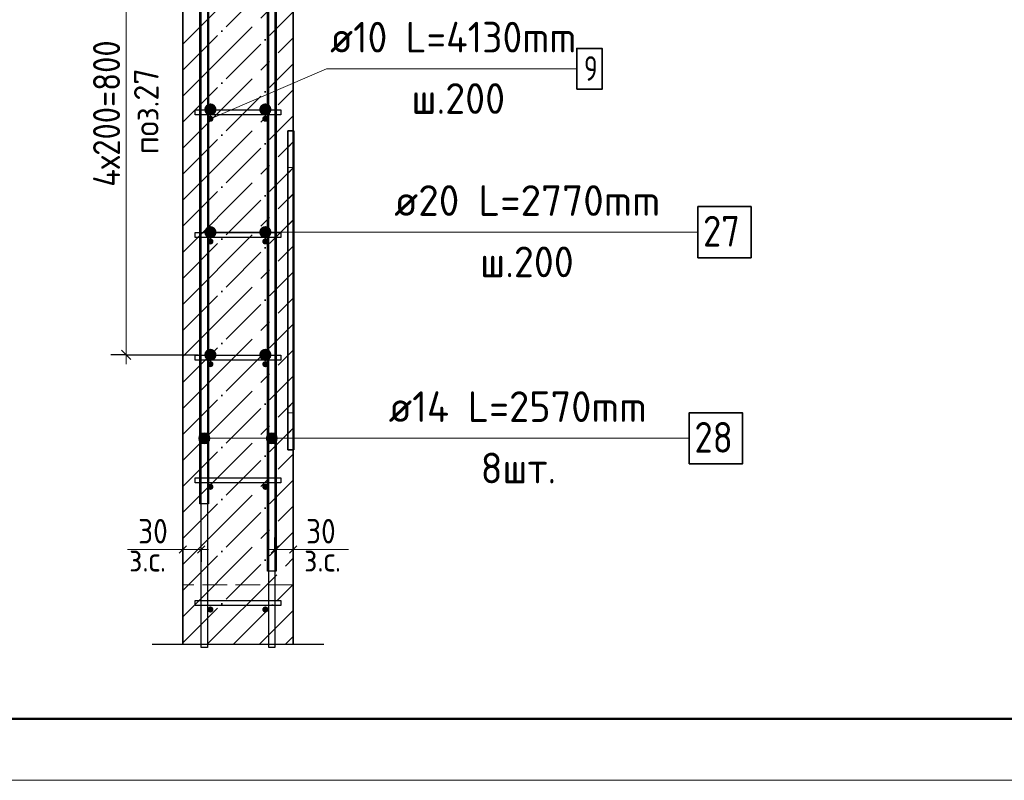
# Model space of a CAD drawing. Header units: millimetres. Extents: x -49773 to 2322955, y -3321 to 58485.
# Tile 458 of 580: x 1785758 to 1793782, y -2257 to 3943. Entities that reach past the tile are written whole.
import ezdxf

# ---------------------------------------------------------------- set-up
doc = ezdxf.new("R2010")
doc.units = ezdxf.units.MM
for name, pattern in [('______11', [500, 400, -50, 0, -50]), ('______2', [270, 200, -70]), ('______5', [1100, 800, -100, 100, -100])]:
    doc.linetypes.add(name, pattern=pattern)
for name, color, linetype, lineweight in [('Standard', 7, 'Continuous', 25), ('Арм.стержн. вертикальными 1', 22, 'Continuous', 35), ('Арм.стержн.горизонт. 1', 180, 'Continuous', 35), ('Арм.стержн.горизонт. 2', 202, 'Continuous', 35), ('Размерная линия_ общее', 7, 'Continuous', 13), ('Размерная линия_ общее_1', 7, 'Continuous', 13), ('Стена_ общее', 7, 'Continuous', 35), ('Стена_ Сборный элемент', 7, 'Continuous', 35), ('Текст_ примечание', 7, 'Continuous', 13)]:
    doc.layers.add(name, color=color, linetype=linetype, lineweight=lineweight)
doc.layers.add('Арм.стержн. вертикальными 2', color=7, linetype='Continuous', lineweight=35, true_color=0x006e00)
doc.layers.add('Арм.стержн.Стяжки', color=7, linetype='Continuous', lineweight=35, true_color=0x501e0f)
doc.styles.add('ISOCPEUR', font='txt')

msp = doc.modelspace()

# ---------------------------------------------------------------- hatches: boundary and pattern name
at = {"layer": 'Арм.стержн. вертикальными 1', "linetype": 'Continuous', "lineweight": 50, "transparency": 33554687}
for points in [[(1787337.3, 3134.9), (1787335.4, 3144.5), (1787329.9, 3152.6), (1787321.8, 3158), (1787312.3, 3159.9), (1787302.7, 3158), (1787294.6, 3152.6), (1787289.2, 3144.5), (1787287.3, 3134.9), (1787289.2, 3125.4), (1787294.6, 3117.2), (1787302.7, 3111.8), (1787312.3, 3109.9), (1787321.8, 3111.8), (1787329.9, 3117.2), (1787335.4, 3125.4)], [(1787784.9, 3134.9), (1787783, 3144.5), (1787777.6, 3152.6), (1787769.5, 3158), (1787759.9, 3159.9), (1787750.4, 3158), (1787742.2, 3152.6), (1787736.8, 3144.5), (1787734.9, 3134.9), (1787736.8, 3125.4), (1787742.2, 3117.2), (1787750.4, 3111.8), (1787759.9, 3109.9), (1787769.5, 3111.8), (1787777.6, 3117.2), (1787783, 3125.4)], [(1787337.3, 2134.9), (1787335.4, 2144.5), (1787329.9, 2152.6), (1787321.8, 2158), (1787312.3, 2159.9), (1787302.7, 2158), (1787294.6, 2152.6), (1787289.2, 2144.5), (1787287.3, 2134.9), (1787289.2, 2125.4), (1787294.6, 2117.2), (1787302.7, 2111.8), (1787312.3, 2109.9), (1787321.8, 2111.8), (1787329.9, 2117.2), (1787335.4, 2125.4)], [(1787784.9, 2134.9), (1787783, 2144.5), (1787777.6, 2152.6), (1787769.5, 2158), (1787759.9, 2159.9), (1787750.4, 2158), (1787742.2, 2152.6), (1787736.8, 2144.5), (1787734.9, 2134.9), (1787736.8, 2125.4), (1787742.2, 2117.2), (1787750.4, 2111.8), (1787759.9, 2109.9), (1787769.5, 2111.8), (1787777.6, 2117.2), (1787783, 2125.4)], [(1787337.3, 1134.9), (1787335.4, 1144.5), (1787329.9, 1152.6), (1787321.8, 1158), (1787312.3, 1159.9), (1787302.7, 1158), (1787294.6, 1152.6), (1787289.2, 1144.5), (1787287.3, 1134.9), (1787289.2, 1125.4), (1787294.6, 1117.2), (1787302.7, 1111.8), (1787312.3, 1109.9), (1787321.8, 1111.8), (1787329.9, 1117.2), (1787335.4, 1125.4)], [(1787784.9, 1134.9), (1787783, 1144.5), (1787777.6, 1152.6), (1787769.5, 1158), (1787759.9, 1159.9), (1787750.4, 1158), (1787742.2, 1152.6), (1787736.8, 1144.5), (1787734.9, 1134.9), (1787736.8, 1125.4), (1787742.2, 1117.2), (1787750.4, 1111.8), (1787759.9, 1109.9), (1787769.5, 1111.8), (1787777.6, 1117.2), (1787783, 1125.4)], [(1787337.3, 134.9), (1787335.4, 144.5), (1787329.9, 152.6), (1787321.8, 158), (1787312.3, 159.9), (1787302.7, 158), (1787294.6, 152.6), (1787289.2, 144.5), (1787287.3, 134.9), (1787289.2, 125.4), (1787294.6, 117.2), (1787302.7, 111.8), (1787312.3, 109.9), (1787321.8, 111.8), (1787329.9, 117.2), (1787335.4, 125.4)], [(1787784.9, 134.9), (1787783, 144.5), (1787777.6, 152.6), (1787769.5, 158), (1787759.9, 159.9), (1787750.4, 158), (1787742.2, 152.6), (1787736.8, 144.5), (1787734.9, 134.9), (1787736.8, 125.4), (1787742.2, 117.2), (1787750.4, 111.8), (1787759.9, 109.9), (1787769.5, 111.8), (1787777.6, 117.2), (1787783, 125.4)], [(1787337.3, -865.1), (1787335.4, -855.5), (1787329.9, -847.4), (1787321.8, -842), (1787312.3, -840.1), (1787302.7, -842), (1787294.6, -847.4), (1787289.2, -855.5), (1787287.3, -865.1), (1787289.2, -874.6), (1787294.6, -882.8), (1787302.7, -888.2), (1787312.3, -890.1), (1787321.8, -888.2), (1787329.9, -882.8), (1787335.4, -874.6)], [(1787784.9, -865.1), (1787783, -855.5), (1787777.6, -847.4), (1787769.5, -842), (1787759.9, -840.1), (1787750.4, -842), (1787742.2, -847.4), (1787736.8, -855.5), (1787734.9, -865.1), (1787736.8, -874.6), (1787742.2, -882.8), (1787750.4, -888.2), (1787759.9, -890.1), (1787769.5, -888.2), (1787777.6, -882.8), (1787783, -874.6)]]:
    msp.add_hatch(color=4, dxfattribs=at).paths.add_polyline_path(points)
at = {"layer": 'Арм.стержн. вертикальными 2', "linetype": 'Continuous', "lineweight": 50, "transparency": 33554687}
for points in [[(1787362, 3210.2), (1787358.2, 3229.3), (1787347.4, 3245.5), (1787331.2, 3256.3), (1787312, 3260.2), (1787292.9, 3256.3), (1787276.7, 3245.5), (1787265.8, 3229.3), (1787262, 3210.2), (1787265.8, 3191), (1787276.7, 3174.8), (1787292.9, 3164), (1787312, 3160.2), (1787331.2, 3164), (1787347.4, 3174.8), (1787358.2, 3191)], [(1787809.7, 3210.1), (1787805.9, 3229.3), (1787795, 3245.5), (1787778.8, 3256.3), (1787759.7, 3260.2), (1787740.5, 3256.3), (1787724.3, 3245.5), (1787713.5, 3229.3), (1787709.7, 3210.1), (1787713.5, 3191), (1787724.3, 3174.8), (1787740.5, 3164), (1787759.7, 3160.2), (1787778.8, 3164), (1787795, 3174.8), (1787805.9, 3191)], [(1787362, 2210.2), (1787358.2, 2229.3), (1787347.4, 2245.5), (1787331.2, 2256.3), (1787312, 2260.2), (1787292.9, 2256.3), (1787276.7, 2245.5), (1787265.8, 2229.3), (1787262, 2210.2), (1787265.8, 2191), (1787276.7, 2174.8), (1787292.9, 2164), (1787312, 2160.2), (1787331.2, 2164), (1787347.4, 2174.8), (1787358.2, 2191)], [(1787809.7, 2210.1), (1787805.9, 2229.3), (1787795, 2245.5), (1787778.8, 2256.3), (1787759.7, 2260.2), (1787740.5, 2256.3), (1787724.3, 2245.5), (1787713.5, 2229.3), (1787709.7, 2210.1), (1787713.5, 2191), (1787724.3, 2174.8), (1787740.5, 2164), (1787759.7, 2160.2), (1787778.8, 2164), (1787795, 2174.8), (1787805.9, 2191)], [(1787362, 1210.2), (1787358.2, 1229.3), (1787347.4, 1245.5), (1787331.2, 1256.3), (1787312, 1260.2), (1787292.9, 1256.3), (1787276.7, 1245.5), (1787265.8, 1229.3), (1787262, 1210.2), (1787265.8, 1191), (1787276.7, 1174.8), (1787292.9, 1164), (1787312, 1160.2), (1787331.2, 1164), (1787347.4, 1174.8), (1787358.2, 1191)], [(1787809.7, 1210.1), (1787805.9, 1229.3), (1787795, 1245.5), (1787778.8, 1256.3), (1787759.7, 1260.2), (1787740.5, 1256.3), (1787724.3, 1245.5), (1787713.5, 1229.3), (1787709.7, 1210.1), (1787713.5, 1191), (1787724.3, 1174.8), (1787740.5, 1164), (1787759.7, 1160.2), (1787778.8, 1164), (1787795, 1174.8), (1787805.9, 1191)]]:
    msp.add_hatch(color=7, dxfattribs=at).paths.add_polyline_path(points)
at = {"layer": 'Арм.стержн.горизонт. 2', "linetype": 'Continuous', "lineweight": 13, "transparency": 33554687}
for points in [[(1787239.8, 491.5), (1787239.8, 568.9), (1787223.6, 552.7)], [(1787239.8, 491.5), (1787239.8, 568.9), (1787223.6, 552.7)], [(1787239.8, 491.5), (1787239.8, 568.9), (1787223.6, 552.7)], [(1787239.8, 491.5), (1787239.8, 568.9), (1787223.6, 552.7)], [(1787262.3, 485.2), (1787262.3, 575.2), (1787239.8, 568.9)], [(1787262.3, 485.2), (1787262.3, 575.2), (1787239.8, 568.9)], [(1787262.3, 485.2), (1787262.3, 575.2), (1787239.8, 568.9)], [(1787262.3, 485.2), (1787262.3, 575.2), (1787239.8, 568.9)], [(1787262.3, 485.2), (1787239.8, 568.9), (1787239.8, 491.5)], [(1787262.3, 485.2), (1787239.8, 568.9), (1787239.8, 491.5)], [(1787262.3, 485.2), (1787239.8, 568.9), (1787239.8, 491.5)], [(1787262.3, 485.2), (1787239.8, 568.9), (1787239.8, 491.5)], [(1787284.8, 491.5), (1787284.8, 568.9), (1787262.3, 575.2)], [(1787284.8, 491.5), (1787262.3, 575.2), (1787262.3, 485.2)], [(1787284.8, 491.5), (1787284.8, 568.9), (1787262.3, 575.2)], [(1787284.8, 491.5), (1787262.3, 575.2), (1787262.3, 485.2)], [(1787284.8, 491.5), (1787284.8, 568.9), (1787262.3, 575.2)], [(1787284.8, 491.5), (1787262.3, 575.2), (1787262.3, 485.2)], [(1787284.8, 491.5), (1787284.8, 568.9), (1787262.3, 575.2)], [(1787284.8, 491.5), (1787262.3, 575.2), (1787262.3, 485.2)], [(1787301, 507.7), (1787301, 552.7), (1787284.8, 568.9)], [(1787301, 507.7), (1787284.8, 568.9), (1787284.8, 491.5)], [(1787301, 507.7), (1787301, 552.7), (1787284.8, 568.9)], [(1787301, 507.7), (1787284.8, 568.9), (1787284.8, 491.5)], [(1787301, 507.7), (1787301, 552.7), (1787284.8, 568.9)], [(1787301, 507.7), (1787284.8, 568.9), (1787284.8, 491.5)], [(1787301, 507.7), (1787301, 552.7), (1787284.8, 568.9)], [(1787301, 507.7), (1787284.8, 568.9), (1787284.8, 491.5)], [(1787789.8, 491.5), (1787789.8, 568.9), (1787773.6, 552.7)], [(1787789.8, 491.5), (1787789.8, 568.9), (1787773.6, 552.7)], [(1787789.8, 491.5), (1787789.8, 568.9), (1787773.6, 552.7)], [(1787789.8, 491.5), (1787789.8, 568.9), (1787773.6, 552.7)], [(1787812.3, 485.2), (1787812.3, 575.2), (1787789.8, 568.9)], [(1787812.3, 485.2), (1787812.3, 575.2), (1787789.8, 568.9)], [(1787812.3, 485.2), (1787812.3, 575.2), (1787789.8, 568.9)], [(1787812.3, 485.2), (1787812.3, 575.2), (1787789.8, 568.9)], [(1787812.3, 485.2), (1787789.8, 568.9), (1787789.8, 491.5)], [(1787812.3, 485.2), (1787789.8, 568.9), (1787789.8, 491.5)], [(1787812.3, 485.2), (1787789.8, 568.9), (1787789.8, 491.5)], [(1787812.3, 485.2), (1787789.8, 568.9), (1787789.8, 491.5)], [(1787834.8, 491.5), (1787834.8, 568.9), (1787812.3, 575.2)], [(1787834.8, 491.5), (1787812.3, 575.2), (1787812.3, 485.2)], [(1787834.8, 491.5), (1787834.8, 568.9), (1787812.3, 575.2)], [(1787834.8, 491.5), (1787812.3, 575.2), (1787812.3, 485.2)], [(1787834.8, 491.5), (1787834.8, 568.9), (1787812.3, 575.2)], [(1787834.8, 491.5), (1787812.3, 575.2), (1787812.3, 485.2)], [(1787834.8, 491.5), (1787834.8, 568.9), (1787812.3, 575.2)], [(1787834.8, 491.5), (1787812.3, 575.2), (1787812.3, 485.2)], [(1787851, 507.7), (1787851, 552.7), (1787834.8, 568.9)], [(1787851, 507.7), (1787834.8, 568.9), (1787834.8, 491.5)], [(1787851, 507.7), (1787851, 552.7), (1787834.8, 568.9)], [(1787851, 507.7), (1787834.8, 568.9), (1787834.8, 491.5)], [(1787851, 507.7), (1787851, 552.7), (1787834.8, 568.9)], [(1787851, 507.7), (1787834.8, 568.9), (1787834.8, 491.5)], [(1787851, 507.7), (1787851, 552.7), (1787834.8, 568.9)], [(1787851, 507.7), (1787834.8, 568.9), (1787834.8, 491.5)], [(1787223.6, 507.7), (1787223.6, 552.7), (1787217.3, 530.2)], [(1787223.6, 507.7), (1787223.6, 552.7), (1787217.3, 530.2)], [(1787223.6, 507.7), (1787223.6, 552.7), (1787217.3, 530.2)], [(1787223.6, 507.7), (1787223.6, 552.7), (1787217.3, 530.2)], [(1787239.8, 491.5), (1787223.6, 552.7), (1787223.6, 507.7)], [(1787239.8, 491.5), (1787223.6, 552.7), (1787223.6, 507.7)], [(1787239.8, 491.5), (1787223.6, 552.7), (1787223.6, 507.7)], [(1787239.8, 491.5), (1787223.6, 552.7), (1787223.6, 507.7)], [(1787301, 552.7), (1787301, 507.7), (1787307.3, 530.2)], [(1787301, 552.7), (1787301, 507.7), (1787307.3, 530.2)], [(1787301, 552.7), (1787301, 507.7), (1787307.3, 530.2)], [(1787301, 552.7), (1787301, 507.7), (1787307.3, 530.2)], [(1787773.6, 507.7), (1787773.6, 552.7), (1787767.3, 530.2)], [(1787773.6, 507.7), (1787773.6, 552.7), (1787767.3, 530.2)], [(1787773.6, 507.7), (1787773.6, 552.7), (1787767.3, 530.2)], [(1787773.6, 507.7), (1787773.6, 552.7), (1787767.3, 530.2)], [(1787789.8, 491.5), (1787773.6, 552.7), (1787773.6, 507.7)], [(1787789.8, 491.5), (1787773.6, 552.7), (1787773.6, 507.7)], [(1787789.8, 491.5), (1787773.6, 552.7), (1787773.6, 507.7)], [(1787789.8, 491.5), (1787773.6, 552.7), (1787773.6, 507.7)], [(1787851, 552.7), (1787851, 507.7), (1787857.3, 530.2)], [(1787851, 552.7), (1787851, 507.7), (1787857.3, 530.2)], [(1787851, 552.7), (1787851, 507.7), (1787857.3, 530.2)], [(1787851, 552.7), (1787851, 507.7), (1787857.3, 530.2)]]:
    msp.add_hatch(color=7, dxfattribs=at).paths.add_polyline_path(points)

# ---------------------------------------------------------------- linework, layer by layer
at = {"layer": 'Standard', "color": 7, "linetype": 'Continuous', "lineweight": 35, "transparency": 33554687}
for p, q in [((1787087.4, 6637.4), (1787087.4, -1148.4)), ((1787987.4, -1148.4), (1787987.4, 5737.4)), ((1787942.4, 3037.4), (1787942.4, 437.4)), ((1787992.4, 3037.4), (1787942.4, 3037.4)), ((1787992.4, 437.4), (1787992.4, 3037.4)), ((1787942.4, 437.4), (1787992.4, 437.4))]:
    msp.add_line(p, q, dxfattribs=at)
at = {"layer": 'Standard', "color": 253, "linetype": '______5', "lineweight": 35, "true_color": 0xababab, "transparency": 33554687}
for p, q in [((1787087.4, 3743.3), (1787987.4, 4643.3)), ((1787087.4, 3319), (1787987.4, 4219)), ((1787087.4, 2894.8), (1787987.4, 3794.8)), ((1787087.4, 2470.5), (1787987.4, 3370.5)), ((1787087.4, 2046.2), (1787987.4, 2946.3)), ((1787087.4, 1622), (1787987.4, 2522)), ((1787087.4, 1197.7), (1787987.4, 2097.7)), ((1787087.4, 773.5), (1787987.4, 1673.5)), ((1787087.4, 349.2), (1787987.4, 1249.2)), ((1787087.4, -75.1), (1787987.4, 824.9)), ((1787087.4, -499.3), (1787987.4, 400.7)), ((1787087.4, -923.6), (1787987.4, -23.6)), ((1787286.8, -1148.4), (1787987.4, -447.9)), ((1787711.1, -1148.4), (1787987.4, -872.1))]:
    msp.add_line(p, q, dxfattribs=at)
at = {"layer": 'Standard', "color": 253, "linetype": '______11', "lineweight": 35, "true_color": 0xababab, "transparency": 33554687}
for p, q in [((1787087.4, 3531.2), (1787987.4, 4431.2)), ((1787087.4, 3106.9), (1787987.4, 4006.9)), ((1787087.4, 2682.6), (1787987.4, 3582.6)), ((1787087.4, 2258.4), (1787987.4, 3158.4)), ((1787087.4, 1834.1), (1787987.4, 2734.1)), ((1787087.4, 1409.9), (1787987.4, 2309.8)), ((1787087.4, 985.6), (1787987.4, 1885.6)), ((1787087.4, 561.3), (1787987.4, 1461.3)), ((1787087.4, 137.1), (1787987.4, 1037.1)), ((1787087.4, -287.2), (1787987.4, 612.8)), ((1787087.4, -711.5), (1787987.4, 188.5)), ((1787087.4, -1135.7), (1787987.4, -235.7)), ((1787499, -1148.4), (1787987.4, -660)), ((1787923.2, -1148.4), (1787987.4, -1084.3))]:
    msp.add_line(p, q, dxfattribs=at)
at = {"layer": 'Standard', "color": 253, "linetype": '______5', "lineweight": 13, "true_color": 0xababab, "transparency": 33554687}
for p, q in [((1787942.4, 2901.2), (1787992.4, 2951.3)), ((1787942.4, 2477), (1787992.4, 2527)), ((1787942.4, 2052.7), (1787992.4, 2102.7)), ((1787942.4, 1628.4), (1787992.4, 1678.5)), ((1787942.4, 1204.2), (1787992.4, 1254.2)), ((1787942.4, 779.9), (1787992.4, 829.9))]:
    msp.add_line(p, q, dxfattribs=at)
at = {"layer": 'Standard', "color": 253, "linetype": '______11', "lineweight": 13, "true_color": 0xababab, "transparency": 33554687}
for p, q in [((1787942.4, 2689.1), (1787992.4, 2739.1)), ((1787942.4, 2264.8), (1787992.4, 2314.8)), ((1787942.4, 1840.6), (1787992.4, 1890.6)), ((1787942.4, 1416.3), (1787992.4, 1466.3)), ((1787942.4, 992.1), (1787992.4, 1042.1)), ((1787942.4, 567.8), (1787992.4, 617.8))]:
    msp.add_line(p, q, dxfattribs=at)
at = {"layer": 'Standard', "color": 7, "linetype": 'Continuous', "lineweight": 13, "transparency": 33554687}
for p, q in [((1787087.2, -377.3), (1786637.2, -377.3)), ((1787987.4, -377.3), (1788437.4, -377.3))]:
    msp.add_line(p, q, dxfattribs=at)
at = {"layer": 'Standard', "color": 7, "linetype": 'Continuous', "lineweight": 25, "transparency": 33554687}
msp.add_line((1786837.4, -1148.4), (1788237.4, -1148.4), dxfattribs=at)
at = {"layer": 'Standard', "color": 7, "linetype": 'Continuous', "lineweight": 13, "transparency": 33554687}
msp.add_lwpolyline([(1762586.4, -2257.3), (1821986.4, -2257.3), (1821986.4, 39742.7), (1762586.4, 39742.7), (1762586.4, -2257.3)], close=True, dxfattribs=at)
at = {"layer": 'Standard', "color": 7, "linetype": 'Continuous', "lineweight": 50, "transparency": 33554687}
msp.add_lwpolyline([(1764586.4, 39242.7), (1821486.4, 39242.7), (1821486.4, -1757.3), (1764586.4, -1757.3), (1764586.4, 39242.7)], close=True, dxfattribs=at)
at = {"layer": 'Арм.стержн. вертикальными 1', "color": 7, "linetype": 'Continuous', "lineweight": 13, "transparency": 33554687}
msp.add_line((1788256.9, 3541.8), (1790296.9, 3541.8), dxfattribs=at)
at = {"layer": 'Арм.стержн. вертикальными 1', "color": 7, "linetype": 'Continuous', "lineweight": 35, "transparency": 33554687}
msp.add_lwpolyline([(1790296.9, 3375.1), (1790503.5, 3375.1), (1790503.5, 3708.5), (1790296.9, 3708.5), (1790296.9, 3375.1)], dxfattribs=at)
at = {"layer": 'Арм.стержн. вертикальными 2', "color": 7, "linetype": 'Continuous', "lineweight": 13, "transparency": 33554687}
for q in [(1787759.7, 2210.1), (1791284.6, 2210.1)]:
    msp.add_line((1788709.7, 2210.1), q, dxfattribs=at)
at = {"layer": 'Арм.стержн. вертикальными 2', "color": 7, "linetype": 'Continuous', "lineweight": 35, "transparency": 33554687}
msp.add_lwpolyline([(1791284.6, 2001.8), (1791718, 2001.8), (1791718, 2418.5), (1791284.6, 2418.5), (1791284.6, 2001.8)], dxfattribs=at)
at = {"layer": 'Арм.стержн.горизонт. 1', "color": 4, "linetype": 'Continuous', "lineweight": 25, "transparency": 33554687}
for points in [[(1787287.4, 6487.4), (1787287.4, -1173.4), (1787237.4, -1173.4), (1787237.4, 6487.4), (1787287.4, 6487.4)], [(1787287.4, 6487.4), (1787287.4, -1173.4), (1787237.4, -1173.4), (1787237.4, 6487.4), (1787287.4, 6487.4)], [(1787287.4, 6487.4), (1787287.4, -1173.4), (1787237.4, -1173.4), (1787237.4, 6487.4), (1787287.4, 6487.4)], [(1787287.4, 6487.4), (1787287.4, -1173.4), (1787237.4, -1173.4), (1787237.4, 6487.4), (1787287.4, 6487.4)], [(1787287.4, 6487.4), (1787287.4, -1173.4), (1787237.4, -1173.4), (1787237.4, 6487.4), (1787287.4, 6487.4)], [(1787287.4, 6487.4), (1787287.4, -1173.4), (1787237.4, -1173.4), (1787237.4, 6487.4), (1787287.4, 6487.4)], [(1787287.4, 6487.4), (1787287.4, -1173.4), (1787237.4, -1173.4), (1787237.4, 6487.4), (1787287.4, 6487.4)], [(1787287.4, 6487.4), (1787287.4, -1173.4), (1787237.4, -1173.4), (1787237.4, 6487.4), (1787287.4, 6487.4)], [(1787287.4, 6487.4), (1787287.4, -1173.4), (1787237.4, -1173.4), (1787237.4, 6487.4), (1787287.4, 6487.4)], [(1787287.4, 6487.4), (1787287.4, -1173.4), (1787237.4, -1173.4), (1787237.4, 6487.4), (1787287.4, 6487.4)], [(1787287.4, 6487.4), (1787287.4, -1173.4), (1787237.4, -1173.4), (1787237.4, 6487.4), (1787287.4, 6487.4)], [(1787287.4, 6487.4), (1787287.4, -1173.4), (1787237.4, -1173.4), (1787237.4, 6487.4), (1787287.4, 6487.4)], [(1787287.4, 6487.4), (1787287.4, -1173.4), (1787237.4, -1173.4), (1787237.4, 6487.4), (1787287.4, 6487.4)], [(1787287.4, 6487.4), (1787287.4, -1173.4), (1787237.4, -1173.4), (1787237.4, 6487.4), (1787287.4, 6487.4)], [(1787287.4, 6487.4), (1787287.4, -1173.4), (1787237.4, -1173.4), (1787237.4, 6487.4), (1787287.4, 6487.4)], [(1787287.4, 6487.4), (1787287.4, -1173.4), (1787237.4, -1173.4), (1787237.4, 6487.4), (1787287.4, 6487.4)], [(1787837.4, 6487.4), (1787837.4, -1173.4), (1787787.4, -1173.4), (1787787.4, 6487.4), (1787837.4, 6487.4)], [(1787837.4, 6487.4), (1787837.4, -1173.4), (1787787.4, -1173.4), (1787787.4, 6487.4), (1787837.4, 6487.4)], [(1787837.4, 6487.4), (1787837.4, -1173.4), (1787787.4, -1173.4), (1787787.4, 6487.4), (1787837.4, 6487.4)], [(1787837.4, 6487.4), (1787837.4, -1173.4), (1787787.4, -1173.4), (1787787.4, 6487.4), (1787837.4, 6487.4)], [(1787837.4, 6487.4), (1787837.4, -1173.4), (1787787.4, -1173.4), (1787787.4, 6487.4), (1787837.4, 6487.4)], [(1787837.4, 6487.4), (1787837.4, -1173.4), (1787787.4, -1173.4), (1787787.4, 6487.4), (1787837.4, 6487.4)], [(1787837.4, 6487.4), (1787837.4, -1173.4), (1787787.4, -1173.4), (1787787.4, 6487.4), (1787837.4, 6487.4)], [(1787837.4, 6487.4), (1787837.4, -1173.4), (1787787.4, -1173.4), (1787787.4, 6487.4), (1787837.4, 6487.4)], [(1787837.4, 6487.4), (1787837.4, -1173.4), (1787787.4, -1173.4), (1787787.4, 6487.4), (1787837.4, 6487.4)], [(1787837.4, 6487.4), (1787837.4, -1173.4), (1787787.4, -1173.4), (1787787.4, 6487.4), (1787837.4, 6487.4)], [(1787837.4, 6487.4), (1787837.4, -1173.4), (1787787.4, -1173.4), (1787787.4, 6487.4), (1787837.4, 6487.4)], [(1787837.4, 6487.4), (1787837.4, -1173.4), (1787787.4, -1173.4), (1787787.4, 6487.4), (1787837.4, 6487.4)], [(1787837.4, 6487.4), (1787837.4, -1173.4), (1787787.4, -1173.4), (1787787.4, 6487.4), (1787837.4, 6487.4)], [(1787837.4, 6487.4), (1787837.4, -1173.4), (1787787.4, -1173.4), (1787787.4, 6487.4), (1787837.4, 6487.4)], [(1787837.4, 6487.4), (1787837.4, -1173.4), (1787787.4, -1173.4), (1787787.4, 6487.4), (1787837.4, 6487.4)], [(1787837.4, 6487.4), (1787837.4, -1173.4), (1787787.4, -1173.4), (1787787.4, 6487.4), (1787837.4, 6487.4)]]:
    msp.add_lwpolyline(points, dxfattribs=at)
at = {"layer": 'Арм.стержн.горизонт. 2', "color": 7, "linetype": 'Continuous', "lineweight": 13, "transparency": 33554687}
for p, q in [((1787262.3, 575.2), (1787262.3, 575.2)), ((1787262.3, 575.2), (1787262.3, 575.2)), ((1787262.3, 575.2), (1787262.3, 575.2)), ((1787262.3, 575.2), (1787262.3, 575.2)), ((1787812.3, 575.2), (1787812.3, 575.2)), ((1787812.3, 575.2), (1787812.3, 575.2)), ((1787812.3, 575.2), (1787812.3, 575.2)), ((1787812.3, 575.2), (1787812.3, 575.2)), ((1787217.3, 530.2), (1787217.3, 530.2)), ((1787217.3, 530.2), (1787217.3, 530.2)), ((1787217.3, 530.2), (1787217.3, 530.2)), ((1787217.3, 530.2), (1787217.3, 530.2)), ((1788664.8, 530.2), (1787262.3, 530.2)), ((1788664.8, 530.2), (1787262.3, 530.2)), ((1788664.8, 530.2), (1787262.3, 530.2)), ((1788664.8, 530.2), (1787262.3, 530.2)), ((1787262.3, 485.2), (1787262.3, 485.2)), ((1787262.3, 485.2), (1787262.3, 485.2)), ((1787262.3, 485.2), (1787262.3, 485.2)), ((1787262.3, 485.2), (1787262.3, 485.2)), ((1787307.3, 530.2), (1787307.3, 530.2)), ((1787307.3, 530.2), (1787307.3, 530.2)), ((1787307.3, 530.2), (1787307.3, 530.2)), ((1787307.3, 530.2), (1787307.3, 530.2)), ((1787767.3, 530.2), (1787767.3, 530.2)), ((1787767.3, 530.2), (1787767.3, 530.2)), ((1787767.3, 530.2), (1787767.3, 530.2)), ((1787767.3, 530.2), (1787767.3, 530.2)), ((1788664.8, 530.2), (1787812.3, 530.2)), ((1788664.8, 530.2), (1787812.3, 530.2)), ((1788664.8, 530.2), (1787812.3, 530.2)), ((1788664.8, 530.2), (1787812.3, 530.2)), ((1787812.3, 485.2), (1787812.3, 485.2)), ((1787812.3, 485.2), (1787812.3, 485.2)), ((1787812.3, 485.2), (1787812.3, 485.2)), ((1787812.3, 485.2), (1787812.3, 485.2)), ((1787857.3, 530.2), (1787857.3, 530.2)), ((1787857.3, 530.2), (1787857.3, 530.2)), ((1787857.3, 530.2), (1787857.3, 530.2)), ((1787857.3, 530.2), (1787857.3, 530.2)), ((1788664.8, 530.2), (1791214.8, 530.2))]:
    msp.add_line(p, q, dxfattribs=at)
at = {"layer": 'Арм.стержн.горизонт. 2', "color": 211, "linetype": 'Continuous', "lineweight": 25, "true_color": 0xff54ff, "transparency": 33554687}
for points in [[(1787227.3, -2.4), (1787227.3, 6264.2), (1787233.2, 6306.9), (1787247.9, 6351.4), (1787270.8, 6392.3), (1787298.9, 6426), (1787332.6, 6454.1), (1787373.5, 6477), (1787418, 6491.7), (1787460.7, 6497.6), (1793727.3, 6497.6), (1793727.3, 6427.6), (1787465.5, 6427.6), (1787433.9, 6423.2), (1787401.9, 6412.7), (1787372.5, 6396.2), (1787348.6, 6376.3), (1787328.7, 6352.4), (1787312.2, 6323), (1787301.7, 6291), (1787297.3, 6259.4), (1787297.3, -2.4), (1787227.3, -2.4)], [(1787227.3, -2.4), (1787227.3, 6264.2), (1787233.2, 6306.9), (1787247.9, 6351.4), (1787270.8, 6392.3), (1787298.9, 6426), (1787332.6, 6454.1), (1787373.5, 6477), (1787418, 6491.7), (1787460.7, 6497.6), (1793727.3, 6497.6), (1793727.3, 6427.6), (1787465.5, 6427.6), (1787433.9, 6423.2), (1787401.9, 6412.7), (1787372.5, 6396.2), (1787348.6, 6376.3), (1787328.7, 6352.4), (1787312.2, 6323), (1787301.7, 6291), (1787297.3, 6259.4), (1787297.3, -2.4), (1787227.3, -2.4)], [(1787227.3, -2.4), (1787227.3, 6264.2), (1787233.2, 6306.9), (1787247.9, 6351.4), (1787270.8, 6392.3), (1787298.9, 6426), (1787332.6, 6454.1), (1787373.5, 6477), (1787418, 6491.7), (1787460.7, 6497.6), (1793727.3, 6497.6), (1793727.3, 6427.6), (1787465.5, 6427.6), (1787433.9, 6423.2), (1787401.9, 6412.7), (1787372.5, 6396.2), (1787348.6, 6376.3), (1787328.7, 6352.4), (1787312.2, 6323), (1787301.7, 6291), (1787297.3, 6259.4), (1787297.3, -2.4), (1787227.3, -2.4)], [(1787227.3, -2.4), (1787227.3, 6264.2), (1787233.2, 6306.9), (1787247.9, 6351.4), (1787270.8, 6392.3), (1787298.9, 6426), (1787332.6, 6454.1), (1787373.5, 6477), (1787418, 6491.7), (1787460.7, 6497.6), (1793727.3, 6497.6), (1793727.3, 6427.6), (1787465.5, 6427.6), (1787433.9, 6423.2), (1787401.9, 6412.7), (1787372.5, 6396.2), (1787348.6, 6376.3), (1787328.7, 6352.4), (1787312.2, 6323), (1787301.7, 6291), (1787297.3, 6259.4), (1787297.3, -2.4), (1787227.3, -2.4)], [(1787777.3, -552.4), (1787777.3, 5714.2), (1787783.2, 5756.9), (1787797.9, 5801.3), (1787820.8, 5842.3), (1787848.9, 5876), (1787882.6, 5904.1), (1787923.5, 5927), (1787968, 5941.7), (1788010.7, 5947.6), (1794277.3, 5947.6), (1794277.3, 5877.6), (1788015.5, 5877.6), (1787983.9, 5873.2), (1787951.9, 5862.6), (1787922.5, 5846.2), (1787898.6, 5826.3), (1787878.7, 5802.4), (1787862.2, 5773), (1787851.7, 5741), (1787847.3, 5709.3), (1787847.3, -552.4), (1787777.3, -552.4)], [(1787777.3, -552.4), (1787777.3, 5714.2), (1787783.2, 5756.9), (1787797.9, 5801.3), (1787820.8, 5842.3), (1787848.9, 5876), (1787882.6, 5904.1), (1787923.5, 5927), (1787968, 5941.7), (1788010.7, 5947.6), (1794277.3, 5947.6), (1794277.3, 5877.6), (1788015.5, 5877.6), (1787983.9, 5873.2), (1787951.9, 5862.6), (1787922.5, 5846.2), (1787898.6, 5826.3), (1787878.7, 5802.4), (1787862.2, 5773), (1787851.7, 5741), (1787847.3, 5709.3), (1787847.3, -552.4), (1787777.3, -552.4)], [(1787777.3, -552.4), (1787777.3, 5714.2), (1787783.2, 5756.9), (1787797.9, 5801.3), (1787820.8, 5842.3), (1787848.9, 5876), (1787882.6, 5904.1), (1787923.5, 5927), (1787968, 5941.7), (1788010.7, 5947.6), (1794277.3, 5947.6), (1794277.3, 5877.6), (1788015.5, 5877.6), (1787983.9, 5873.2), (1787951.9, 5862.6), (1787922.5, 5846.2), (1787898.6, 5826.3), (1787878.7, 5802.4), (1787862.2, 5773), (1787851.7, 5741), (1787847.3, 5709.3), (1787847.3, -552.4), (1787777.3, -552.4)], [(1787777.3, -552.4), (1787777.3, 5714.2), (1787783.2, 5756.9), (1787797.9, 5801.3), (1787820.8, 5842.3), (1787848.9, 5876), (1787882.6, 5904.1), (1787923.5, 5927), (1787968, 5941.7), (1788010.7, 5947.6), (1794277.3, 5947.6), (1794277.3, 5877.6), (1788015.5, 5877.6), (1787983.9, 5873.2), (1787951.9, 5862.6), (1787922.5, 5846.2), (1787898.6, 5826.3), (1787878.7, 5802.4), (1787862.2, 5773), (1787851.7, 5741), (1787847.3, 5709.3), (1787847.3, -552.4), (1787777.3, -552.4)]]:
    msp.add_lwpolyline(points, dxfattribs=at)
at = {"layer": 'Арм.стержн.горизонт. 2', "color": 7, "linetype": 'Continuous', "lineweight": 35, "transparency": 33554687}
msp.add_lwpolyline([(1791214.8, 321.9), (1791648.1, 321.9), (1791648.1, 738.5), (1791214.8, 738.5), (1791214.8, 321.9)], dxfattribs=at)
at = {"layer": 'Арм.стержн.горизонт. 2', "color": 7, "linetype": 'Continuous', "lineweight": 13, "transparency": 33554687}
for centre in [(1787262.3, 530.2), (1787262.3, 530.2), (1787262.3, 530.2), (1787262.3, 530.2), (1787812.3, 530.2), (1787812.3, 530.2), (1787812.3, 530.2), (1787812.3, 530.2)]:
    msp.add_circle(centre, 45, dxfattribs=at)
at = {"layer": 'Арм.стержн.Стяжки', "color": 40, "linetype": 'Continuous', "lineweight": 25, "transparency": 33554687}
for points in [[(1787187.3, 3207.4), (1787887.3, 3207.4), (1787887.3, 3167.4), (1787187.3, 3167.4), (1787187.3, 3207.4)], [(1787187.3, 3207.4), (1787887.3, 3207.4), (1787887.3, 3167.4), (1787187.3, 3167.4), (1787187.3, 3207.4)], [(1787187.3, 3207.4), (1787887.3, 3207.4), (1787887.3, 3167.4), (1787187.3, 3167.4), (1787187.3, 3207.4)], [(1787187.3, 3207.4), (1787887.3, 3207.4), (1787887.3, 3167.4), (1787187.3, 3167.4), (1787187.3, 3207.4)], [(1787187.3, 3207.4), (1787887.3, 3207.4), (1787887.3, 3167.4), (1787187.3, 3167.4), (1787187.3, 3207.4)], [(1787187.3, 3207.4), (1787887.3, 3207.4), (1787887.3, 3167.4), (1787187.3, 3167.4), (1787187.3, 3207.4)], [(1787187.3, 3207.4), (1787887.3, 3207.4), (1787887.3, 3167.4), (1787187.3, 3167.4), (1787187.3, 3207.4)], [(1787187.3, 2207.4), (1787887.3, 2207.4), (1787887.3, 2167.4), (1787187.3, 2167.4), (1787187.3, 2207.4)], [(1787187.3, 2207.4), (1787887.3, 2207.4), (1787887.3, 2167.4), (1787187.3, 2167.4), (1787187.3, 2207.4)], [(1787187.3, 2207.4), (1787887.3, 2207.4), (1787887.3, 2167.4), (1787187.3, 2167.4), (1787187.3, 2207.4)], [(1787187.3, 2207.4), (1787887.3, 2207.4), (1787887.3, 2167.4), (1787187.3, 2167.4), (1787187.3, 2207.4)], [(1787187.3, 2207.4), (1787887.3, 2207.4), (1787887.3, 2167.4), (1787187.3, 2167.4), (1787187.3, 2207.4)], [(1787187.3, 2207.4), (1787887.3, 2207.4), (1787887.3, 2167.4), (1787187.3, 2167.4), (1787187.3, 2207.4)], [(1787187.3, 1207.4), (1787887.3, 1207.4), (1787887.3, 1167.4), (1787187.3, 1167.4), (1787187.3, 1207.4)], [(1787187.3, 1207.4), (1787887.3, 1207.4), (1787887.3, 1167.4), (1787187.3, 1167.4), (1787187.3, 1207.4)], [(1787187.3, 1207.4), (1787887.3, 1207.4), (1787887.3, 1167.4), (1787187.3, 1167.4), (1787187.3, 1207.4)], [(1787187.3, 1207.4), (1787887.3, 1207.4), (1787887.3, 1167.4), (1787187.3, 1167.4), (1787187.3, 1207.4)], [(1787187.3, 1207.4), (1787887.3, 1207.4), (1787887.3, 1167.4), (1787187.3, 1167.4), (1787187.3, 1207.4)], [(1787187.3, 1207.4), (1787887.3, 1207.4), (1787887.3, 1167.4), (1787187.3, 1167.4), (1787187.3, 1207.4)], [(1787187.3, 1207.4), (1787887.3, 1207.4), (1787887.3, 1167.4), (1787187.3, 1167.4), (1787187.3, 1207.4)], [(1787187.3, 207.4), (1787887.3, 207.4), (1787887.3, 167.4), (1787187.3, 167.4), (1787187.3, 207.4)], [(1787187.3, 207.4), (1787887.3, 207.4), (1787887.3, 167.4), (1787187.3, 167.4), (1787187.3, 207.4)], [(1787187.3, 207.4), (1787887.3, 207.4), (1787887.3, 167.4), (1787187.3, 167.4), (1787187.3, 207.4)], [(1787187.3, 207.4), (1787887.3, 207.4), (1787887.3, 167.4), (1787187.3, 167.4), (1787187.3, 207.4)], [(1787187.3, 207.4), (1787887.3, 207.4), (1787887.3, 167.4), (1787187.3, 167.4), (1787187.3, 207.4)], [(1787187.3, 207.4), (1787887.3, 207.4), (1787887.3, 167.4), (1787187.3, 167.4), (1787187.3, 207.4)], [(1787187.3, -792.6), (1787887.3, -792.6), (1787887.3, -832.6), (1787187.3, -832.6), (1787187.3, -792.6)], [(1787187.3, -792.6), (1787887.3, -792.6), (1787887.3, -832.6), (1787187.3, -832.6), (1787187.3, -792.6)], [(1787187.3, -792.6), (1787887.3, -792.6), (1787887.3, -832.6), (1787187.3, -832.6), (1787187.3, -792.6)], [(1787187.3, -792.6), (1787887.3, -792.6), (1787887.3, -832.6), (1787187.3, -832.6), (1787187.3, -792.6)], [(1787187.3, -792.6), (1787887.3, -792.6), (1787887.3, -832.6), (1787187.3, -832.6), (1787187.3, -792.6)], [(1787187.3, -792.6), (1787887.3, -792.6), (1787887.3, -832.6), (1787187.3, -832.6), (1787187.3, -792.6)], [(1787187.3, -792.6), (1787887.3, -792.6), (1787887.3, -832.6), (1787187.3, -832.6), (1787187.3, -792.6)]]:
    msp.add_lwpolyline(points, dxfattribs=at)
at = {"layer": 'Размерная линия_ общее', "color": 253, "linetype": 'Continuous', "lineweight": -3, "true_color": 0xa0a0a0, "transparency": 33554687}
for q in [(1786500.9, 1210.2), (1786750.9, 1210.2), (1787212, 1210.2)]:
    msp.add_line((1786625.9, 1210.2), q, dxfattribs=at)
at = {"layer": 'Размерная линия_ общее', "color": 7, "linetype": 'Continuous', "lineweight": 25, "transparency": 33554687}
msp.add_line((1786663.4, 1172.7), (1786588.4, 1247.7), dxfattribs=at)
at = {"layer": 'Размерная линия_ общее', "color": 7, "linetype": 'Continuous', "lineweight": 13, "transparency": 33554687}
msp.add_line((1786625.9, 1210.2), (1786625.9, 1135.2), dxfattribs=at)
msp.add_lwpolyline([(1786625.9, 1210.2), (1786625.9, 2495.3), (1786625.9, 2495.3), (1786625.9, 5210.2)], dxfattribs=at)
at = {"layer": 'Размерная линия_ общее_1', "color": 253, "linetype": 'Continuous', "lineweight": -3, "true_color": 0xa0a0a0, "transparency": 33554687}
for p, q in [((1787087.2, -377.3), (1787087.2, -277.3)), ((1787237.2, -377.3), (1787237.2, -277.3)), ((1787837.4, -377.3), (1787837.4, -277.3)), ((1787987.4, -377.3), (1787987.4, -277.3)), ((1787087.2, -377.3), (1787087.2, -477.3)), ((1787237.2, -377.3), (1787237.2, -477.3)), ((1787837.4, -377.3), (1787837.4, -477.3)), ((1787987.4, -377.3), (1787987.4, -477.3))]:
    msp.add_line(p, q, dxfattribs=at)
at = {"layer": 'Размерная линия_ общее_1', "color": 7, "linetype": 'Continuous', "lineweight": 13, "transparency": 33554687}
for p, q in [((1787087.2, -377.3), (1787027.2, -377.3)), ((1787237.2, -377.3), (1787087.2, -377.3)), ((1787237.2, -377.3), (1787297.2, -377.3)), ((1787837.4, -377.3), (1787777.4, -377.3)), ((1787837.4, -377.3), (1787987.4, -377.3)), ((1787987.4, -377.3), (1788047.4, -377.3))]:
    msp.add_line(p, q, dxfattribs=at)
at = {"layer": 'Размерная линия_ общее_1', "color": 7, "linetype": 'Continuous', "lineweight": 25, "transparency": 33554687}
for p, q in [((1787117.2, -347.2), (1787057.2, -407.2)), ((1787267.2, -347.2), (1787207.2, -407.2)), ((1787807.4, -407.2), (1787867.4, -347.2)), ((1787957.4, -407.2), (1788017.4, -347.2))]:
    msp.add_line(p, q, dxfattribs=at)
at = {"layer": 'Стена_ общее', "color": 253, "linetype": '______2', "lineweight": 18, "true_color": 0xababab, "transparency": 33554687}
msp.add_line((1787987.4, -662.6), (1787087.4, -662.6), dxfattribs=at)
at = {"layer": 'Стена_ Сборный элемент', "color": 253, "linetype": '______2', "lineweight": 18, "true_color": 0xababab, "transparency": 33554687}
for p, q in [((1787942.4, 2737.4), (1787992.4, 2737.4)), ((1787942.4, 737.4), (1787992.4, 737.4))]:
    msp.add_line(p, q, dxfattribs=at)
at = {"layer": 'Текст_ примечание', "color": 7, "linetype": 'Continuous', "lineweight": 13, "transparency": 33554687}
for p, q in [((1787312.1, 3135.2), (1788256.9, 3541.8)), ((1787312, 2210.2), (1787759.6, 2210.1))]:
    msp.add_line(p, q, dxfattribs=at)

# ---------------------------------------------------------------- texts
at = {"layer": 'Standard', "color": 7, "linetype": 'Continuous', "lineweight": 18, "transparency": 33554687, "insert": (1786889.8, 2845.4), "char_height": 200, "width": 844.201, "attachment_point": 7, "rotation": 90, "style": 'ISOCPEUR'}
msp.add_mtext('\\W0.95;поз.27', dxfattribs=at)
at = {"layer": 'Арм.стержн. вертикальными 1', "color": 7, "linetype": 'Continuous', "lineweight": 25, "transparency": 33554687, "attachment_point": 7, "style": 'ISOCPEUR'}
for s, insert, char_height, width in [('\\W0.94;ø10 L=4130mm ', (1788287.6, 3675.1), 250, 2416.475), ('{\\W0.7500;9}', (1790356.9, 3444.9), 200, 314.851), ('\\W0.95;ш.200 ', (1788950.1, 3175.1), 250, 1093.327)]:
    msp.add_mtext(s, dxfattribs=dict(at, insert=insert, char_height=char_height, width=width))
at = {"layer": 'Арм.стержн. вертикальными 2', "color": 7, "linetype": 'Continuous', "lineweight": 25, "transparency": 33554687, "char_height": 250, "attachment_point": 7, "style": 'ISOCPEUR'}
for s, insert, width in [('{\\W0.9800;ø20 L=2770mm }', (1788809.7, 2343.5), 2496.197), ('\\W0.87;27', (1791326.3, 2093.5), 459.015), ('\\W0.95;ш.200 ', (1789509.7, 1843.5), 1093.32)]:
    msp.add_mtext(s, dxfattribs=dict(at, insert=insert, width=width))
at = {"layer": 'Арм.стержн.горизонт. 2', "color": 7, "linetype": 'Continuous', "lineweight": 25, "transparency": 33554687, "char_height": 250, "attachment_point": 7, "style": 'ISOCPEUR'}
for s, insert, width in [('\\W0.96;ø14 L=2570mm ', (1788764.8, 663.5), 2468.872), ('\\W0.87;28', (1791256.4, 413.5), 459.007), ('\\W0.94;8шт. ', (1789514.8, 163.5), 967.736)]:
    msp.add_mtext(s, dxfattribs=dict(at, insert=insert, width=width))
at = {"layer": 'Размерная линия_ общее', "color": 7, "linetype": 'Continuous', "lineweight": 25, "transparency": 33554687, "insert": (1786575.9, 2580.2), "char_height": 220, "width": 1375.938, "attachment_point": 7, "rotation": 90, "style": 'ISOCPEUR'}
msp.add_mtext('\\W0.88;4х200=800', dxfattribs=at)
at = {"layer": 'Размерная линия_ общее_1', "color": 7, "linetype": 'Continuous', "lineweight": 18, "transparency": 33554687, "char_height": 200, "attachment_point": 7, "style": 'ISOCPEUR'}
for s, insert, width in [('\\W0.87;30', (1786723.1, -327.2), 367.21), ('\\W0.87;30', (1788091.5, -327.2), 367.21), ('\\W0.90;з.с.', (1786649.3, -555.9), 459.942), ('\\W0.90;з.с.', (1788075.4, -555.9), 459.957)]:
    msp.add_mtext(s, dxfattribs=dict(at, insert=insert, width=width))

doc.saveas('drawing.dxf')
